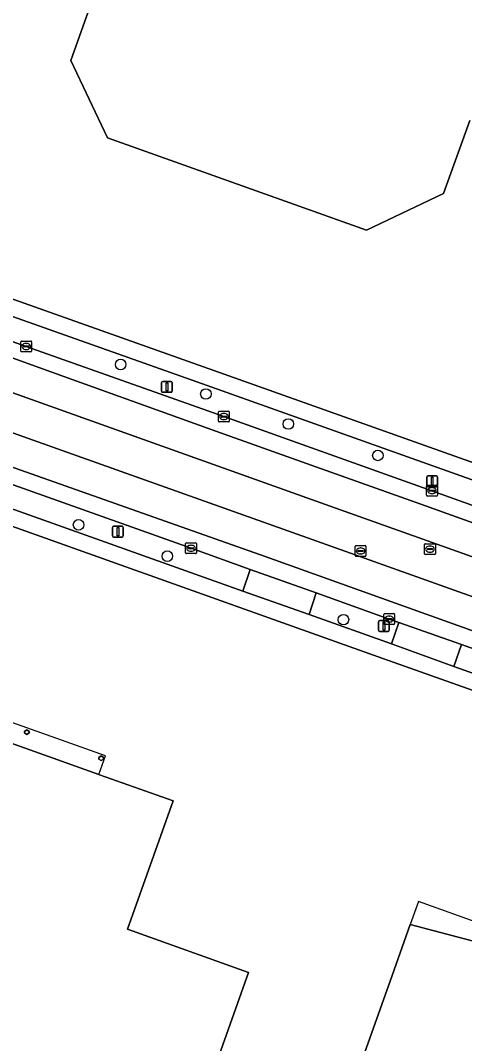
# Model space of a CAD drawing. Extents: x 155018 to 156648, y 383979 to 385733.
# Drawn here: x 155567.7 to 155608.8, y 385148 to 385242.7 of the extents above; entities that cross this region are included whole.
import ezdxf

# ---------------------------------------------------------------- set-up
doc = ezdxf.new("R2010")
doc.units = 0
for name, color, linetype in [('IMGEO_Berm_groen', 7, 'Continuous'), ('IMGEO_Boom', 7, 'Continuous'), ('IMGEO_Erf', 7, 'Continuous'), ('IMGEO_Kolk', 7, 'Continuous'), ('IMGEO_Lichtmast', 7, 'Continuous'), ('IMGEO_OVBaan_gesloten', 7, 'Continuous'), ('IMGEO_Pand', 7, 'Continuous'), ('IMGEO_Pand_overbouw', 7, 'Continuous'), ('IMGEO_Rijbaan_lokaal_gesloten', 7, 'Continuous'), ('IMGEO_Rijbaan_lokaal_open', 7, 'Continuous'), ('IMGEO_Rioolput', 7, 'Continuous'), ('IMGEO_Voetpad_open', 7, 'Continuous')]:
    doc.layers.add(name, color=color, linetype=linetype)

msp = doc.modelspace()

# ---------------------------------------------------------------- linework, layer by layer
at = {"layer": 'IMGEO_Berm_groen'}
for points in [[(155508.89, 385235.892), (155508.191, 385234.171), (155509.453, 385233.651), (155515.285, 385231.385), (155528.7, 385226.617), (155547.052, 385220.126), (155568.213, 385212.56), (155586.53, 385206.07), (155605.809, 385199.206), (155624.083, 385192.653), (155625.397, 385192.189), (155642.46, 385186.17), (155645.511, 385185.075)], [(155652.019, 385185.08), (155584.981, 385208.934), (155508.89, 385235.892)], [(155550.413, 385203.401), (155588.282, 385189.891), (155588.963, 385191.911), (155583.484, 385193.878), (155565.162, 385200.403)]]:
    msp.add_lwpolyline(points, dxfattribs=at)
for points in [[(155595.087, 385189.748), (155594.419, 385187.735), (155602.047, 385185.019), (155602.751, 385187.014), (155601.847, 385187.323)], [(155622.051, 385180.115), (155621.393, 385180.351), (155608.552, 385184.958), (155607.833, 385182.937), (155620.72, 385178.36), (155659.507, 385164.584), (155660.199, 385166.543), (155655.914, 385168.06), (155638.512, 385174.249)]]:
    msp.add_lwpolyline(points, close=True, dxfattribs=at)
at = {"layer": 'IMGEO_Boom'}
for centre in [(155576.967, 385210.887), (155584.863, 385208.159), (155592.497, 385205.385), (155600.8, 385202.469), (155573.068, 385196.044), (155581.289, 385193.144), (155597.603, 385187.268)]:
    msp.add_circle(centre, 0.489, dxfattribs=at)
at = {"layer": 'IMGEO_Erf'}
for points in [[(155609.31, 385233.48), (155606.868, 385226.71), (155599.739, 385223.33), (155575.74, 385231.87), (155572.339, 385239.05), (155574.759, 385245.82)], [(155501.834, 385241.047), (155509.618, 385237.262), (155585.597, 385210.337), (155650.233, 385187.375)], [(155694.342, 384956.978), (155694.915, 384958.585), (155709.077, 384998.076), (155709.767, 385000), (155717.522, 385021.627), (155721.797, 385033.581), (155723.78, 385039.191), (155749.439, 385111.623), (155754.279, 385125.284), (155751.396, 385130.416), (155717.596, 385142.395), (155670.014, 385159.249), (155661.245, 385162.355), (155620.236, 385176.93), (155602.298, 385183.305), (155601.269, 385183.671), (155551.448, 385201.401), (155546.604, 385198.733), (155542.42, 385187.249), (155529.708, 385151.464), (155526.702, 385143.011), (155526.061, 385141.208), (155524.297, 385136.458), (155523.434, 385136.779)], [(155599.258, 385146.252), (155602.125, 385154.321), (155603.798, 385159.032), (155611.644, 385156.964)]]:
    msp.add_lwpolyline(points, dxfattribs=at)
for points in [[(155564.352, 385122.443), (155569.181, 385136.025), (155534.942, 385148.201), (155545.918, 385179.107), (155547.38, 385178.749), (155551.81, 385178.73), (155553.29, 385178.36), (155554, 385180.39), (155574.93, 385172.934), (155575.009, 385172.906), (155581.819, 385170.48), (155577.589, 385158.606), (155588.821, 385154.605), (155575.936, 385118.324)], [(155568.269, 385176.623), (155568.06, 385176.775), (155568.06, 385176.911), (155568.269, 385177.063), (155568.478, 385176.911), (155568.478, 385176.775)], [(155575.163, 385174.212), (155574.954, 385174.364), (155574.954, 385174.5), (155575.163, 385174.652), (155575.372, 385174.5), (155575.372, 385174.364)]]:
    msp.add_lwpolyline(points, close=True, dxfattribs=at)
at = {"layer": 'IMGEO_Kolk'}
for p, q in [((155567.713, 385212.135), (155567.713, 385212.987)), ((155567.788, 385213.061), (155568.64, 385213.061)), ((155568.714, 385212.987), (155568.714, 385212.135)), ((155568.64, 385212.061), (155567.788, 385212.061)), ((155567.972, 385212.555), (155567.972, 385212.567)), ((155568.41, 385212.518), (155568.012, 385212.518)), ((155568.015, 385212.604), (155568.413, 385212.604)), ((155568.224, 385212.281), (155568.199, 385212.281)), ((155568.201, 385212.841), (155568.226, 385212.841)), ((155568.456, 385212.567), (155568.456, 385212.555)), ((155586.029, 385205.644), (155586.029, 385206.496)), ((155586.104, 385206.57), (155586.956, 385206.57)), ((155586.517, 385206.35), (155586.542, 385206.35)), ((155587.03, 385206.496), (155587.03, 385205.644)), ((155586.956, 385205.57), (155586.104, 385205.57)), ((155586.288, 385206.064), (155586.288, 385206.076)), ((155586.726, 385206.027), (155586.328, 385206.027)), ((155586.331, 385206.113), (155586.729, 385206.113)), ((155586.54, 385205.79), (155586.515, 385205.79)), ((155586.772, 385206.076), (155586.772, 385206.064)), ((155605.308, 385198.781), (155605.308, 385199.633)), ((155605.383, 385199.707), (155606.235, 385199.707)), ((155606.309, 385199.633), (155606.309, 385198.781)), ((155606.235, 385198.707), (155605.383, 385198.707)), ((155605.567, 385199.201), (155605.567, 385199.213)), ((155606.005, 385199.164), (155605.607, 385199.164)), ((155605.61, 385199.25), (155606.008, 385199.25)), ((155605.819, 385198.927), (155605.794, 385198.927)), ((155605.796, 385199.487), (155605.821, 385199.487)), ((155606.051, 385199.213), (155606.051, 385199.201)), ((155582.983, 385193.451), (155582.983, 385194.303)), ((155583.058, 385194.377), (155583.91, 385194.377)), ((155583.285, 385193.92), (155583.683, 385193.92)), ((155583.471, 385194.157), (155583.496, 385194.157)), ((155583.984, 385194.303), (155583.984, 385193.451)), ((155583.91, 385193.377), (155583.058, 385193.377)), ((155583.242, 385193.871), (155583.242, 385193.883)), ((155583.68, 385193.834), (155583.282, 385193.834)), ((155583.494, 385193.597), (155583.469, 385193.597)), ((155583.726, 385193.883), (155583.726, 385193.871)), ((155601.346, 385186.897), (155601.346, 385187.749)), ((155601.421, 385187.823), (155602.273, 385187.823)), ((155601.605, 385187.317), (155601.605, 385187.329)), ((155602.043, 385187.28), (155601.645, 385187.28)), ((155601.648, 385187.366), (155602.046, 385187.366)), ((155601.834, 385187.603), (155601.859, 385187.603)), ((155602.089, 385187.329), (155602.089, 385187.317)), ((155602.347, 385187.749), (155602.347, 385186.897)), ((155602.273, 385186.823), (155601.421, 385186.823)), ((155601.857, 385187.043), (155601.832, 385187.043))]:
    msp.add_line(p, q, dxfattribs=at)
for points in [[(155567.713, 385212.135), (155567.713, 385212.987)], [(155567.788, 385213.061), (155568.64, 385213.061)], [(155568.714, 385212.987), (155568.714, 385212.135)], [(155568.64, 385212.061), (155567.788, 385212.061)], [(155586.029, 385205.644), (155586.029, 385206.496)], [(155586.104, 385206.57), (155586.956, 385206.57)], [(155587.03, 385206.496), (155587.03, 385205.644)], [(155586.956, 385205.57), (155586.104, 385205.57)], [(155605.308, 385198.781), (155605.308, 385199.633)], [(155605.383, 385199.707), (155606.235, 385199.707)], [(155606.309, 385199.633), (155606.309, 385198.781)], [(155606.235, 385198.707), (155605.383, 385198.707)], [(155582.983, 385193.451), (155582.983, 385194.303)], [(155583.058, 385194.377), (155583.91, 385194.377)], [(155583.984, 385194.303), (155583.984, 385193.451)], [(155583.91, 385193.377), (155583.058, 385193.377)], [(155601.346, 385186.897), (155601.346, 385187.749)], [(155601.421, 385187.823), (155602.273, 385187.823)], [(155602.347, 385187.749), (155602.347, 385186.897)], [(155602.273, 385186.823), (155601.421, 385186.823)]]:
    msp.add_lwpolyline(points, dxfattribs=at)
for centre, radius, start, end in [((155567.79, 385212.985), 0.0765, 91.55205, 178.44795), ((155567.79, 385212.985), 0.0765, 91.55205, 178.44795), ((155568.638, 385212.985), 0.0765, 1.55205, 88.44795), ((155568.638, 385212.985), 0.0765, 1.55205, 88.44795), ((155567.79, 385212.137), 0.0765, 181.55205, 268.44795), ((155567.79, 385212.137), 0.0765, 181.55205, 268.44795), ((155568.012, 385212.564), 0.0403, 85.87752, 175.75265), ((155568.009, 385212.554), 0.0366, 178.93798, 274.71019), ((155568.413, 385212.561), 0.043, 264.86636, 352.45326), ((155568.417, 385212.566), 0.0386, 1.73085, 96.63898), ((155568.638, 385212.137), 0.0765, 271.55205, 358.44795), ((155568.638, 385212.137), 0.0765, 271.55205, 358.44795), ((155586.106, 385206.494), 0.0765, 91.55205, 178.44795), ((155586.106, 385206.494), 0.0765, 91.55205, 178.44795), ((155586.954, 385206.494), 0.0765, 1.55205, 88.44795), ((155586.954, 385206.494), 0.0765, 1.55205, 88.44795), ((155586.106, 385205.646), 0.0765, 181.55205, 268.44795), ((155586.106, 385205.646), 0.0765, 181.55205, 268.44795), ((155586.328, 385206.073), 0.0403, 85.87752, 175.75265), ((155586.325, 385206.063), 0.0366, 178.93798, 274.71019), ((155586.729, 385206.07), 0.043, 264.86636, 352.45326), ((155586.733, 385206.075), 0.0386, 1.73085, 96.63898), ((155586.954, 385205.646), 0.0765, 271.55205, 358.44795), ((155586.954, 385205.646), 0.0765, 271.55205, 358.44795), ((155605.385, 385199.631), 0.0765, 91.55205, 178.44795), ((155605.385, 385199.631), 0.0765, 91.55205, 178.44795), ((155606.233, 385199.631), 0.0765, 1.55205, 88.44795), ((155606.233, 385199.631), 0.0765, 1.55205, 88.44795), ((155605.385, 385198.783), 0.0765, 181.55205, 268.44795), ((155605.385, 385198.783), 0.0765, 181.55205, 268.44795), ((155605.607, 385199.21), 0.0403, 85.87752, 175.75265), ((155605.604, 385199.2), 0.0366, 178.93798, 274.71019), ((155606.008, 385199.207), 0.043, 264.86636, 352.45326), ((155606.012, 385199.212), 0.0386, 1.73085, 96.63898), ((155606.233, 385198.783), 0.0765, 271.55205, 358.44795), ((155606.233, 385198.783), 0.0765, 271.55205, 358.44795), ((155583.06, 385194.301), 0.0765, 91.55205, 178.44795), ((155583.06, 385194.301), 0.0765, 91.55205, 178.44795), ((155583.282, 385193.88), 0.0403, 85.87752, 175.75265), ((155583.687, 385193.882), 0.0386, 1.73085, 96.63898), ((155583.908, 385194.301), 0.0765, 1.55205, 88.44795), ((155583.908, 385194.301), 0.0765, 1.55205, 88.44795), ((155583.06, 385193.453), 0.0765, 181.55205, 268.44795), ((155583.06, 385193.453), 0.0765, 181.55205, 268.44795), ((155583.279, 385193.87), 0.0366, 178.93798, 274.71019), ((155583.683, 385193.877), 0.043, 264.86636, 352.45326), ((155583.908, 385193.453), 0.0765, 271.55205, 358.44795), ((155583.908, 385193.453), 0.0765, 271.55205, 358.44795), ((155601.423, 385187.747), 0.0765, 91.55205, 178.44795), ((155601.423, 385187.747), 0.0765, 91.55205, 178.44795), ((155601.645, 385187.326), 0.0403, 85.87752, 175.75265), ((155601.642, 385187.316), 0.0366, 178.93798, 274.71019), ((155602.046, 385187.323), 0.043, 264.86636, 352.45326), ((155602.05, 385187.328), 0.0386, 1.73085, 96.63898), ((155602.271, 385187.747), 0.0765, 1.55205, 88.44795), ((155602.271, 385187.747), 0.0765, 1.55205, 88.44795), ((155601.423, 385186.899), 0.0765, 181.55205, 268.44795), ((155601.423, 385186.899), 0.0765, 181.55205, 268.44795), ((155602.271, 385186.899), 0.0765, 271.55205, 358.44795), ((155602.271, 385186.899), 0.0765, 271.55205, 358.44795)]:
    msp.add_arc(centre, radius, start, end, dxfattribs=at)
for centre, major_axis, ratio, start_param, end_param in [((155568.2, 385212.561), (-0.387, 0.002), 0.722429, 4.712389, 7.853982), ((155568.225, 385212.561), (-0.39, 0.002), 0.717154, 1.570796, 4.712389), ((155586.516, 385206.07), (-0.387, 0.002), 0.722429, 4.712389, 7.853982), ((155586.541, 385206.07), (-0.39, 0.002), 0.717154, 1.570796, 4.712389), ((155605.795, 385199.207), (-0.387, 0.002), 0.722429, 4.712389, 7.853982), ((155605.82, 385199.207), (-0.39, 0.002), 0.717154, 1.570796, 4.712389), ((155583.47, 385193.877), (-0.387, 0.002), 0.722429, 4.712389, 7.853982), ((155583.495, 385193.877), (-0.39, 0.002), 0.717154, 1.570796, 4.712389), ((155601.833, 385187.323), (-0.387, 0.002), 0.722429, 4.712389, 7.853982), ((155601.858, 385187.323), (-0.39, 0.002), 0.717154, 1.570796, 4.712389)]:
    msp.add_ellipse(centre, major_axis=major_axis, ratio=ratio, start_param=start_param, end_param=end_param, dxfattribs=at)
at = {"layer": 'IMGEO_Lichtmast'}
for p, q in [((155580.759, 385208.414), (155580.759, 385209.214)), ((155580.759, 385209.214), (155580.759, 385208.414)), ((155580.859, 385209.314), (155581.649, 385209.314)), ((155581.649, 385209.314), (155580.859, 385209.314)), ((155581.749, 385209.214), (155581.749, 385208.414)), ((155581.749, 385208.414), (155581.749, 385209.214)), ((155581.649, 385208.314), (155580.859, 385208.314)), ((155580.859, 385208.314), (155581.649, 385208.314)), ((155605.43, 385200.579), (155606.22, 385200.579)), ((155606.22, 385200.579), (155605.43, 385200.579)), ((155605.33, 385199.679), (155605.33, 385200.479)), ((155605.33, 385200.479), (155605.33, 385199.679)), ((155606.32, 385200.479), (155606.32, 385199.679)), ((155606.32, 385199.679), (155606.32, 385200.479)), ((155606.22, 385199.579), (155605.43, 385199.579)), ((155605.43, 385199.579), (155606.22, 385199.579)), ((155576.213, 385195.013), (155576.213, 385195.813)), ((155576.213, 385195.813), (155576.213, 385195.013)), ((155576.313, 385195.913), (155577.103, 385195.913)), ((155577.103, 385195.913), (155576.313, 385195.913)), ((155577.203, 385195.813), (155577.203, 385195.013)), ((155577.203, 385195.013), (155577.203, 385195.813)), ((155577.103, 385194.913), (155576.313, 385194.913)), ((155576.313, 385194.913), (155577.103, 385194.913)), ((155600.866, 385186.28), (155600.866, 385187.08)), ((155600.866, 385187.08), (155600.866, 385186.28)), ((155600.966, 385187.18), (155601.756, 385187.18)), ((155601.756, 385187.18), (155600.966, 385187.18)), ((155601.856, 385187.08), (155601.856, 385186.28)), ((155601.856, 385186.28), (155601.856, 385187.08)), ((155601.756, 385186.18), (155600.966, 385186.18)), ((155600.966, 385186.18), (155601.756, 385186.18))]:
    msp.add_line(p, q, dxfattribs=at)
for points in [[(155581.179, 385209.189), (155581.329, 385209.189), (155581.329, 385208.439), (155581.179, 385208.439), (155581.179, 385209.189)], [(155605.75, 385200.454), (155605.9, 385200.454), (155605.9, 385199.704), (155605.75, 385199.704), (155605.75, 385200.454)], [(155576.633, 385195.788), (155576.783, 385195.788), (155576.783, 385195.038), (155576.633, 385195.038), (155576.633, 385195.788)], [(155601.286, 385187.055), (155601.436, 385187.055), (155601.436, 385186.305), (155601.286, 385186.305), (155601.286, 385187.055)]]:
    msp.add_lwpolyline(points, dxfattribs=at)
for centre, start, end in [((155580.859, 385209.214), 90, 180), ((155580.859, 385209.214), 90, 180), ((155581.649, 385209.214), 0, 90), ((155581.649, 385209.214), 360, 90), ((155580.859, 385208.414), 180, 270), ((155580.859, 385208.414), 180, 270), ((155581.649, 385208.414), 270, 0), ((155581.649, 385208.414), 270, 0), ((155605.43, 385200.479), 90, 180), ((155605.43, 385200.479), 90, 180), ((155606.22, 385200.479), 0, 90), ((155606.22, 385200.479), 360, 90), ((155605.43, 385199.679), 180, 270), ((155605.43, 385199.679), 180, 270), ((155606.22, 385199.679), 270, 0), ((155606.22, 385199.679), 270, 0), ((155576.313, 385195.813), 90, 180), ((155576.313, 385195.813), 90, 180), ((155577.103, 385195.813), 0, 90), ((155577.103, 385195.813), 360, 90), ((155576.313, 385195.013), 180, 270), ((155576.313, 385195.013), 180, 270), ((155577.103, 385195.013), 270, 0), ((155577.103, 385195.013), 270, 0), ((155600.966, 385187.08), 90, 180), ((155600.966, 385187.08), 90, 180), ((155601.756, 385187.08), 0, 90), ((155601.756, 385187.08), 360, 90), ((155600.966, 385186.28), 180, 270), ((155600.966, 385186.28), 180, 270), ((155601.756, 385186.28), 270, 0), ((155601.756, 385186.28), 270, 0)]:
    msp.add_arc(centre, 0.1, start, end, dxfattribs=at)
at = {"layer": 'IMGEO_OVBaan_gesloten'}
msp.add_lwpolyline([(155511.979, 385224.068), (155531.528, 385217.123), (155540.881, 385213.823), (155558.855, 385207.433), (155594.693, 385194.693), (155622.855, 385184.672), (155623.968, 385187.963), (155596.803, 385197.629), (155532.678, 385220.473), (155513.143, 385227.411)], dxfattribs=at)
at = {"layer": 'IMGEO_Pand'}
for points in [[(155574.759, 385245.82), (155572.339, 385239.05), (155575.74, 385231.87), (155599.739, 385223.33), (155606.868, 385226.71), (155609.31, 385233.48)], [(155611.644, 385156.964), (155603.798, 385159.032), (155602.125, 385154.321), (155599.258, 385146.252)]]:
    msp.add_lwpolyline(points, dxfattribs=at)
for points in [[(155588.821, 385154.605), (155577.589, 385158.606), (155581.819, 385170.48), (155575.009, 385172.906), (155574.93, 385172.934), (155554, 385180.39), (155553.29, 385178.36), (155551.81, 385178.73), (155547.38, 385178.749), (155545.918, 385179.107), (155534.942, 385148.201), (155569.181, 385136.025), (155564.352, 385122.443), (155575.936, 385118.324)], [(155568.478, 385176.911), (155568.269, 385177.063), (155568.06, 385176.911), (155568.06, 385176.775), (155568.269, 385176.623), (155568.478, 385176.775)], [(155575.372, 385174.5), (155575.163, 385174.652), (155574.954, 385174.5), (155574.954, 385174.364), (155575.163, 385174.212), (155575.372, 385174.364)]]:
    msp.add_lwpolyline(points, close=True, dxfattribs=at)
at = {"layer": 'IMGEO_Pand_overbouw'}
msp.add_lwpolyline([(155545.918, 385179.107), (155547.38, 385178.749), (155551.81, 385178.73), (155553.29, 385178.36), (155554, 385180.39), (155574.93, 385172.934), (155575.546, 385174.673), (155553.217, 385182.592)], dxfattribs=at)
msp.add_lwpolyline([(155603.798, 385159.032), (155611.644, 385156.964), (155611.949, 385157.788), (155632.158, 385150.552), (155632.393, 385151.207), (155604.559, 385161.175)], close=True, dxfattribs=at)
at = {"layer": 'IMGEO_Rijbaan_lokaal_gesloten'}
for points in [[(155590.359, 385193.1), (155557.9, 385204.567), (155537.191, 385211.882), (155513.737, 385220.252), (155503.557, 385224.201), (155495.838, 385228.015), (155486.554, 385233.732), (155475.915, 385241.101), (155475.085, 385239.875), (155481.942, 385235.104), (155485.441, 385232.688), (155489.87, 385229.816)], [(155645.511, 385185.075), (155642.46, 385186.17), (155625.397, 385192.189), (155624.083, 385192.653), (155605.809, 385199.206), (155586.53, 385206.07), (155568.213, 385212.56), (155547.052, 385220.126), (155528.7, 385226.617), (155515.285, 385231.385), (155509.453, 385233.651), (155508.191, 385234.171)], [(155505.912, 385233.597), (155507.84, 385232.688), (155509.499, 385232.013), (155511.159, 385231.337), (155512.818, 385230.662), (155516.06, 385229.513), (155519.347, 385228.351), (155522.633, 385227.189), (155527.298, 385225.531), (155532.802, 385223.57), (155538.306, 385221.609), (155544.169, 385219.528), (155551.002, 385217.123), (155557.835, 385214.719), (155564.668, 385212.315), (155571.696, 385209.794), (155578.741, 385207.262), (155585.786, 385204.731), (155594.604, 385201.576), (155604.772, 385197.946), (155614.94, 385194.316)], [(155614.94, 385194.316), (155604.772, 385197.946), (155594.604, 385201.576), (155585.786, 385204.731), (155578.741, 385207.262), (155571.696, 385209.794), (155564.668, 385212.315), (155557.835, 385214.719), (155551.002, 385217.123), (155544.169, 385219.528), (155538.306, 385221.609), (155532.802, 385223.57), (155527.298, 385225.531), (155522.633, 385227.189), (155519.347, 385228.351), (155516.06, 385229.513), (155512.818, 385230.662), (155511.159, 385231.337), (155509.499, 385232.013), (155507.84, 385232.688), (155505.912, 385233.597)], [(155513.143, 385227.411), (155532.678, 385220.473), (155596.803, 385197.629), (155623.968, 385187.963), (155687.304, 385165.428), (155731.549, 385149.692), (155744.054, 385145.242)], [(155740.672, 385142.775), (155686.135, 385162.154), (155622.855, 385184.672), (155594.693, 385194.693), (155558.855, 385207.433), (155557.9, 385204.567), (155590.359, 385193.1), (155633.902, 385177.519), (155691.943, 385156.871), (155720.534, 385146.692), (155727.048, 385144.078), (155745.946, 385136.269), (155751.443, 385134.141), (155754.812, 385131.974), (155774.682, 385119.558)], [(155557.428, 385203.169), (155565.162, 385200.403), (155583.484, 385193.878), (155588.963, 385191.911), (155595.087, 385189.748), (155601.847, 385187.323), (155602.751, 385187.014), (155608.552, 385184.958), (155621.393, 385180.351), (155622.051, 385180.115), (155638.512, 385174.249), (155655.914, 385168.06), (155660.199, 385166.543), (155664.164, 385165.129), (155670.527, 385162.881), (155675.314, 385161.194), (155681.587, 385158.97), (155687.966, 385156.717), (155706.283, 385150.22), (155718.777, 385145.763), (155720.639, 385145.036), (155724.567, 385143.456), (155735.159, 385139.119), (155750.165, 385133.021)], [(155774.682, 385119.558), (155754.812, 385131.974), (155751.443, 385134.141), (155745.946, 385136.269), (155727.048, 385144.078), (155720.534, 385146.692), (155691.943, 385156.871), (155633.902, 385177.519), (155590.359, 385193.1)]]:
    msp.add_lwpolyline(points, dxfattribs=at)
at = {"layer": 'IMGEO_Rijbaan_lokaal_open'}
for points in [[(155588.963, 385191.911), (155588.282, 385189.891), (155594.419, 385187.735), (155595.087, 385189.748)], [(155602.751, 385187.014), (155602.047, 385185.019), (155607.833, 385182.937), (155608.552, 385184.958)]]:
    msp.add_lwpolyline(points, close=True, dxfattribs=at)
at = {"layer": 'IMGEO_Rioolput'}
for p, q in [((155598.693, 385193.2), (155598.693, 385194.052)), ((155598.768, 385194.126), (155599.62, 385194.126)), ((155599.181, 385193.906), (155599.206, 385193.906)), ((155599.694, 385194.052), (155599.694, 385193.2)), ((155605.121, 385193.371), (155605.121, 385194.223)), ((155605.196, 385194.297), (155606.048, 385194.297)), ((155605.609, 385194.077), (155605.634, 385194.077)), ((155606.122, 385194.223), (155606.122, 385193.371)), ((155599.62, 385193.126), (155598.768, 385193.126)), ((155598.952, 385193.62), (155598.952, 385193.632)), ((155599.39, 385193.583), (155598.992, 385193.583)), ((155598.995, 385193.669), (155599.393, 385193.669)), ((155599.204, 385193.346), (155599.179, 385193.346)), ((155599.436, 385193.632), (155599.436, 385193.62)), ((155606.048, 385193.297), (155605.196, 385193.297)), ((155605.38, 385193.791), (155605.38, 385193.803)), ((155605.818, 385193.754), (155605.42, 385193.754)), ((155605.423, 385193.84), (155605.821, 385193.84)), ((155605.632, 385193.517), (155605.607, 385193.517)), ((155605.864, 385193.803), (155605.864, 385193.791))]:
    msp.add_line(p, q, dxfattribs=at)
for points in [[(155598.693, 385193.2), (155598.693, 385194.052)], [(155598.768, 385194.126), (155599.62, 385194.126)], [(155599.694, 385194.052), (155599.694, 385193.2)], [(155605.121, 385193.371), (155605.121, 385194.223)], [(155605.196, 385194.297), (155606.048, 385194.297)], [(155606.122, 385194.223), (155606.122, 385193.371)], [(155599.62, 385193.126), (155598.768, 385193.126)], [(155606.048, 385193.297), (155605.196, 385193.297)]]:
    msp.add_lwpolyline(points, dxfattribs=at)
for centre, radius, start, end in [((155598.77, 385194.05), 0.0765, 91.55205, 178.44795), ((155598.77, 385194.05), 0.0765, 91.55205, 178.44795), ((155599.618, 385194.05), 0.0765, 1.55205, 88.44795), ((155599.618, 385194.05), 0.0765, 1.55205, 88.44795), ((155605.198, 385194.221), 0.0765, 91.55205, 178.44795), ((155605.198, 385194.221), 0.0765, 91.55205, 178.44795), ((155606.046, 385194.221), 0.0765, 1.55205, 88.44795), ((155606.046, 385194.221), 0.0765, 1.55205, 88.44795), ((155598.77, 385193.202), 0.0765, 181.55205, 268.44795), ((155598.77, 385193.202), 0.0765, 181.55205, 268.44795), ((155598.992, 385193.629), 0.0403, 85.87752, 175.75265), ((155598.989, 385193.619), 0.0366, 178.93798, 274.71019), ((155599.393, 385193.626), 0.043, 264.86636, 352.45326), ((155599.397, 385193.631), 0.0386, 1.73085, 96.63898), ((155599.618, 385193.202), 0.0765, 271.55205, 358.44795), ((155599.618, 385193.202), 0.0765, 271.55205, 358.44795), ((155605.198, 385193.373), 0.0765, 181.55205, 268.44795), ((155605.198, 385193.373), 0.0765, 181.55205, 268.44795), ((155605.42, 385193.8), 0.0403, 85.87752, 175.75265), ((155605.417, 385193.79), 0.0366, 178.93798, 274.71019), ((155605.821, 385193.797), 0.043, 264.86636, 352.45326), ((155605.825, 385193.802), 0.0386, 1.73085, 96.63898), ((155606.046, 385193.373), 0.0765, 271.55205, 358.44795), ((155606.046, 385193.373), 0.0765, 271.55205, 358.44795)]:
    msp.add_arc(centre, radius, start, end, dxfattribs=at)
for centre, major_axis, ratio, start_param, end_param in [((155599.18, 385193.626), (-0.387, 0.002), 0.722429, 4.712389, 7.853982), ((155599.205, 385193.626), (-0.39, 0.002), 0.717154, 1.570796, 4.712389), ((155605.608, 385193.797), (-0.387, 0.002), 0.722429, 4.712389, 7.853982), ((155605.633, 385193.797), (-0.39, 0.002), 0.717154, 1.570796, 4.712389)]:
    msp.add_ellipse(centre, major_axis=major_axis, ratio=ratio, start_param=start_param, end_param=end_param, dxfattribs=at)
at = {"layer": 'IMGEO_Voetpad_open'}
for points in [[(155585.597, 385210.337), (155509.618, 385237.262), (155501.834, 385241.047)], [(155503.434, 385238.562), (155508.89, 385235.892), (155584.981, 385208.934), (155652.019, 385185.08)], [(155654.325, 385185.919), (155650.233, 385187.375), (155585.597, 385210.337)], [(155620.72, 385178.36), (155607.833, 385182.937), (155602.047, 385185.019), (155594.419, 385187.735), (155588.282, 385189.891), (155550.413, 385203.401)], [(155547.935, 385202.675), (155551.448, 385201.401), (155601.269, 385183.671), (155602.298, 385183.305), (155620.236, 385176.93), (155661.245, 385162.355), (155670.014, 385159.249), (155717.596, 385142.395), (155751.396, 385130.416), (155755.697, 385127.53)]]:
    msp.add_lwpolyline(points, dxfattribs=at)

doc.saveas('drawing.dxf')
